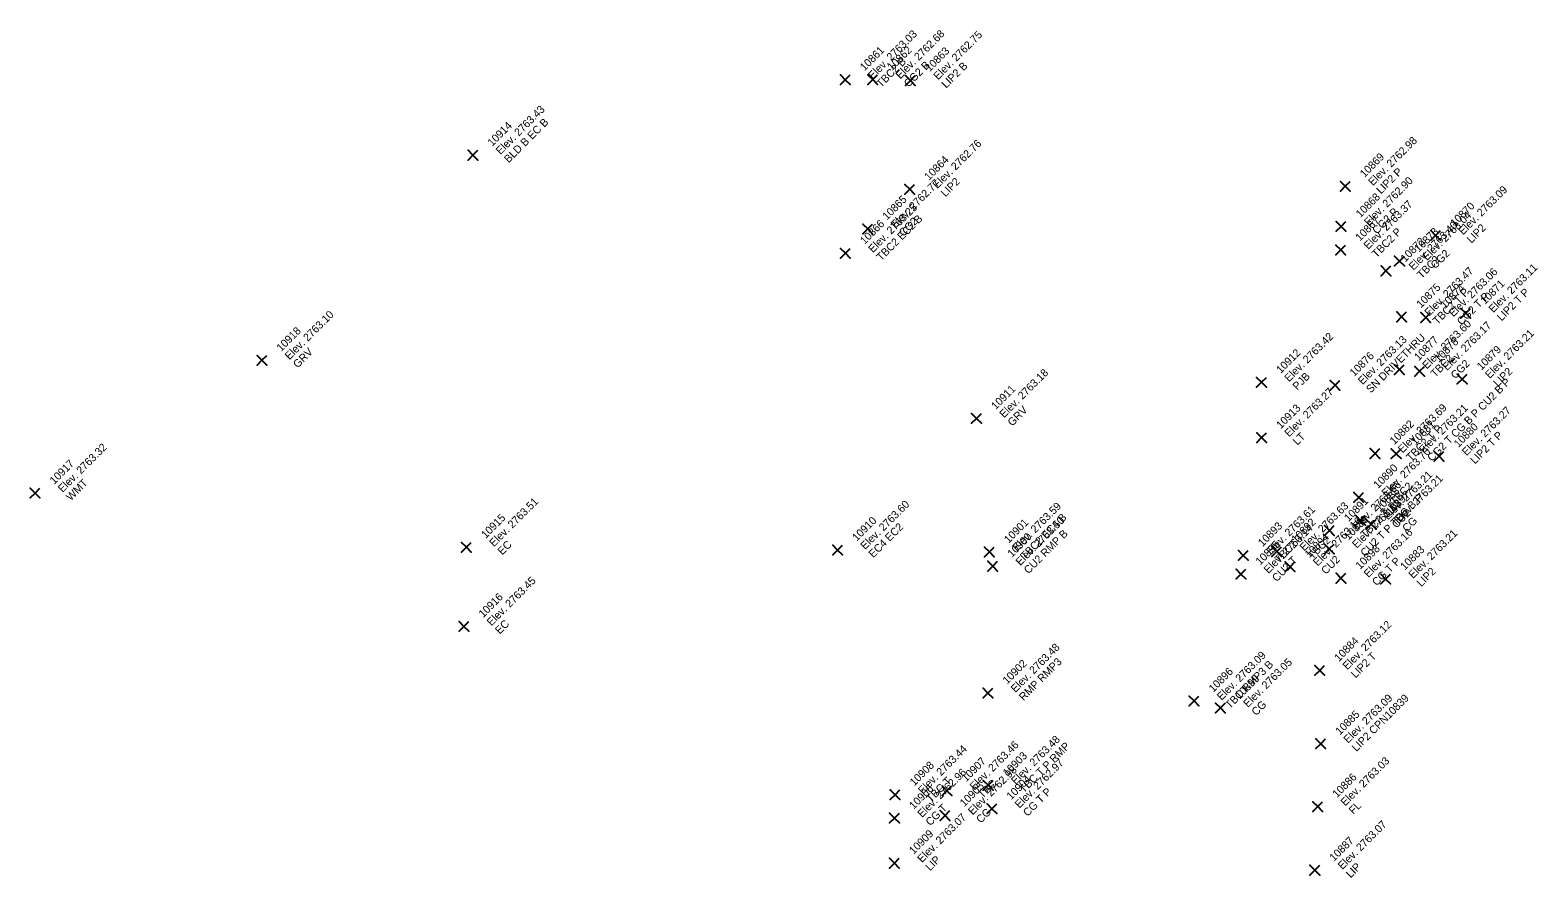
# Model space of a CAD drawing. Extents: x 2493999 to 2503109, y 700767 to 706646.
# Drawn here: x 2502381.14 to 2502427.65, y 701367.55 to 701393.69 of the extents above; entities that cross this region are included whole.
import ezdxf

# ---------------------------------------------------------------- set-up
doc = ezdxf.new("R2010")
doc.units = 0
doc.layers.add('ALG_CL_BLUE_Horiz', color=7, linetype='Continuous')
doc.layers.add('DES_SURFACE_Existing-Ground', color=7, linetype='Continuous')

msp = doc.modelspace()

# ---------------------------------------------------------------- linework, layer by layer
at = {"layer": 'ALG_CL_BLUE_Horiz'}
for points in [[(2502406.287, 701392.164), (2502406.137, 701392.314), (2502406.287, 701392.164), (2502406.137, 701392.014), (2502406.287, 701392.164), (2502406.437, 701392.014), (2502406.287, 701392.164), (2502406.437, 701392.314)], [(2502407.136, 701392.17), (2502406.986, 701392.32), (2502407.136, 701392.17), (2502406.986, 701392.02), (2502407.136, 701392.17), (2502407.286, 701392.02), (2502407.136, 701392.17), (2502407.286, 701392.32)], [(2502408.297, 701392.141), (2502408.147, 701392.291), (2502408.297, 701392.141), (2502408.147, 701391.991), (2502408.297, 701392.141), (2502408.447, 701391.991), (2502408.297, 701392.141), (2502408.447, 701392.291)], [(2502394.801, 701389.838), (2502394.651, 701389.988), (2502394.801, 701389.838), (2502394.651, 701389.688), (2502394.801, 701389.838), (2502394.951, 701389.688), (2502394.801, 701389.838), (2502394.951, 701389.988)], [(2502421.71, 701388.877), (2502421.56, 701389.027), (2502421.71, 701388.877), (2502421.56, 701388.727), (2502421.71, 701388.877), (2502421.86, 701388.727), (2502421.71, 701388.877), (2502421.86, 701389.027)], [(2502408.274, 701388.787), (2502408.124, 701388.937), (2502408.274, 701388.787), (2502408.124, 701388.637), (2502408.274, 701388.787), (2502408.424, 701388.637), (2502408.274, 701388.787), (2502408.424, 701388.937)], [(2502406.98, 701387.564), (2502406.83, 701387.714), (2502406.98, 701387.564), (2502406.83, 701387.414), (2502406.98, 701387.564), (2502407.13, 701387.414), (2502406.98, 701387.564), (2502407.13, 701387.714)], [(2502421.583, 701387.64), (2502421.433, 701387.79), (2502421.583, 701387.64), (2502421.433, 701387.49), (2502421.583, 701387.64), (2502421.733, 701387.49), (2502421.583, 701387.64), (2502421.733, 701387.79)], [(2502424.497, 701387.362), (2502424.347, 701387.512), (2502424.497, 701387.362), (2502424.347, 701387.212), (2502424.497, 701387.362), (2502424.647, 701387.212), (2502424.497, 701387.362), (2502424.647, 701387.512)], [(2502406.29, 701386.812), (2502406.14, 701386.962), (2502406.29, 701386.812), (2502406.14, 701386.662), (2502406.29, 701386.812), (2502406.44, 701386.662), (2502406.29, 701386.812), (2502406.44, 701386.962)], [(2502421.569, 701386.913), (2502421.419, 701387.063), (2502421.569, 701386.913), (2502421.419, 701386.763), (2502421.569, 701386.913), (2502421.719, 701386.763), (2502421.569, 701386.913), (2502421.719, 701387.063)], [(2502423.384, 701386.57), (2502423.234, 701386.72), (2502423.384, 701386.57), (2502423.234, 701386.42), (2502423.384, 701386.57), (2502423.534, 701386.42), (2502423.384, 701386.57), (2502423.534, 701386.72)], [(2502422.963, 701386.27), (2502422.813, 701386.42), (2502422.963, 701386.27), (2502422.813, 701386.12), (2502422.963, 701386.27), (2502423.113, 701386.12), (2502422.963, 701386.27), (2502423.113, 701386.42)], [(2502423.45, 701384.852), (2502423.3, 701385.002), (2502423.45, 701384.852), (2502423.3, 701384.702), (2502423.45, 701384.852), (2502423.6, 701384.702), (2502423.45, 701384.852), (2502423.6, 701385.002)], [(2502424.195, 701384.831), (2502424.045, 701384.981), (2502424.195, 701384.831), (2502424.045, 701384.681), (2502424.195, 701384.831), (2502424.345, 701384.681), (2502424.195, 701384.831), (2502424.345, 701384.981)], [(2502425.426, 701384.961), (2502425.276, 701385.111), (2502425.426, 701384.961), (2502425.276, 701384.811), (2502425.426, 701384.961), (2502425.576, 701384.811), (2502425.426, 701384.961), (2502425.576, 701385.111)], [(2502388.291, 701383.51), (2502388.141, 701383.66), (2502388.291, 701383.51), (2502388.141, 701383.36), (2502388.291, 701383.51), (2502388.441, 701383.36), (2502388.291, 701383.51), (2502388.441, 701383.66)], [(2502419.127, 701382.832), (2502418.977, 701382.982), (2502419.127, 701382.832), (2502418.977, 701382.682), (2502419.127, 701382.832), (2502419.277, 701382.682), (2502419.127, 701382.832), (2502419.277, 701382.982)], [(2502423.381, 701383.224), (2502423.231, 701383.374), (2502423.381, 701383.224), (2502423.231, 701383.074), (2502423.381, 701383.224), (2502423.531, 701383.074), (2502423.381, 701383.224), (2502423.531, 701383.374)], [(2502424.002, 701383.173), (2502423.852, 701383.323), (2502424.002, 701383.173), (2502423.852, 701383.023), (2502424.002, 701383.173), (2502424.152, 701383.023), (2502424.002, 701383.173), (2502424.152, 701383.323)], [(2502425.317, 701382.934), (2502425.167, 701383.084), (2502425.317, 701382.934), (2502425.167, 701382.784), (2502425.317, 701382.934), (2502425.467, 701382.784), (2502425.317, 701382.934), (2502425.467, 701383.084)], [(2502421.395, 701382.74), (2502421.245, 701382.89), (2502421.395, 701382.74), (2502421.245, 701382.59), (2502421.395, 701382.74), (2502421.545, 701382.59), (2502421.395, 701382.74), (2502421.545, 701382.89)], [(2502410.335, 701381.717), (2502410.185, 701381.867), (2502410.335, 701381.717), (2502410.185, 701381.567), (2502410.335, 701381.717), (2502410.485, 701381.567), (2502410.335, 701381.717), (2502410.485, 701381.867)], [(2502419.128, 701381.128), (2502418.978, 701381.278), (2502419.128, 701381.128), (2502418.978, 701380.978), (2502419.128, 701381.128), (2502419.278, 701380.978), (2502419.128, 701381.128), (2502419.278, 701381.278)], [(2502422.629, 701380.637), (2502422.479, 701380.787), (2502422.629, 701380.637), (2502422.479, 701380.487), (2502422.629, 701380.637), (2502422.779, 701380.487), (2502422.629, 701380.637), (2502422.779, 701380.787)], [(2502423.28, 701380.628), (2502423.13, 701380.778), (2502423.28, 701380.628), (2502423.13, 701380.478), (2502423.28, 701380.628), (2502423.43, 701380.478), (2502423.28, 701380.628), (2502423.43, 701380.778)], [(2502424.606, 701380.549), (2502424.456, 701380.699), (2502424.606, 701380.549), (2502424.456, 701380.399), (2502424.606, 701380.549), (2502424.756, 701380.399), (2502424.606, 701380.549), (2502424.756, 701380.699)], [(2502381.292, 701379.416), (2502381.142, 701379.566), (2502381.292, 701379.416), (2502381.142, 701379.266), (2502381.292, 701379.416), (2502381.442, 701379.266), (2502381.292, 701379.416), (2502381.442, 701379.566)], [(2502422.127, 701379.283), (2502421.977, 701379.433), (2502422.127, 701379.283), (2502421.977, 701379.133), (2502422.127, 701379.283), (2502422.277, 701379.133), (2502422.127, 701379.283), (2502422.277, 701379.433)], [(2502421.22, 701378.262), (2502421.07, 701378.412), (2502421.22, 701378.262), (2502421.07, 701378.112), (2502421.22, 701378.262), (2502421.37, 701378.112), (2502421.22, 701378.262), (2502421.37, 701378.412)], [(2502422.184, 701378.572), (2502422.034, 701378.722), (2502422.184, 701378.572), (2502422.034, 701378.422), (2502422.184, 701378.572), (2502422.334, 701378.422), (2502422.184, 701378.572), (2502422.334, 701378.722)], [(2502422.51, 701378.453), (2502422.36, 701378.603), (2502422.51, 701378.453), (2502422.36, 701378.303), (2502422.51, 701378.453), (2502422.66, 701378.303), (2502422.51, 701378.453), (2502422.66, 701378.603)], [(2502394.601, 701377.745), (2502394.451, 701377.895), (2502394.601, 701377.745), (2502394.451, 701377.595), (2502394.601, 701377.745), (2502394.751, 701377.595), (2502394.601, 701377.745), (2502394.751, 701377.895)], [(2502421.216, 701377.695), (2502421.066, 701377.845), (2502421.216, 701377.695), (2502421.066, 701377.545), (2502421.216, 701377.695), (2502421.366, 701377.545), (2502421.216, 701377.695), (2502421.366, 701377.845)], [(2502406.049, 701377.658), (2502405.899, 701377.808), (2502406.049, 701377.658), (2502405.899, 701377.508), (2502406.049, 701377.658), (2502406.199, 701377.508), (2502406.049, 701377.658), (2502406.199, 701377.808)], [(2502410.732, 701377.599), (2502410.582, 701377.749), (2502410.732, 701377.599), (2502410.582, 701377.449), (2502410.732, 701377.599), (2502410.882, 701377.449), (2502410.732, 701377.599), (2502410.882, 701377.749)], [(2502418.566, 701377.495), (2502418.416, 701377.645), (2502418.566, 701377.495), (2502418.416, 701377.345), (2502418.566, 701377.495), (2502418.716, 701377.345), (2502418.566, 701377.495), (2502418.716, 701377.645)], [(2502419.595, 701377.61), (2502419.445, 701377.76), (2502419.595, 701377.61), (2502419.445, 701377.46), (2502419.595, 701377.61), (2502419.745, 701377.46), (2502419.595, 701377.61), (2502419.745, 701377.76)], [(2502410.836, 701377.162), (2502410.686, 701377.312), (2502410.836, 701377.162), (2502410.686, 701377.012), (2502410.836, 701377.162), (2502410.986, 701377.012), (2502410.836, 701377.162), (2502410.986, 701377.312)], [(2502418.491, 701376.919), (2502418.341, 701377.069), (2502418.491, 701376.919), (2502418.341, 701376.769), (2502418.491, 701376.919), (2502418.641, 701376.769), (2502418.491, 701376.919), (2502418.641, 701377.069)], [(2502420.009, 701377.146), (2502419.859, 701377.296), (2502420.009, 701377.146), (2502419.859, 701376.996), (2502420.009, 701377.146), (2502420.159, 701376.996), (2502420.009, 701377.146), (2502420.159, 701377.296)], [(2502421.576, 701376.792), (2502421.426, 701376.942), (2502421.576, 701376.792), (2502421.426, 701376.642), (2502421.576, 701376.792), (2502421.726, 701376.642), (2502421.576, 701376.792), (2502421.726, 701376.942)], [(2502422.954, 701376.765), (2502422.804, 701376.915), (2502422.954, 701376.765), (2502422.804, 701376.615), (2502422.954, 701376.765), (2502423.104, 701376.615), (2502422.954, 701376.765), (2502423.104, 701376.915)], [(2502394.524, 701375.302), (2502394.374, 701375.452), (2502394.524, 701375.302), (2502394.374, 701375.152), (2502394.524, 701375.302), (2502394.674, 701375.152), (2502394.524, 701375.302), (2502394.674, 701375.452)], [(2502420.921, 701373.948), (2502420.771, 701374.098), (2502420.921, 701373.948), (2502420.771, 701373.798), (2502420.921, 701373.948), (2502421.071, 701373.798), (2502420.921, 701373.948), (2502421.071, 701374.098)], [(2502410.687, 701373.249), (2502410.537, 701373.399), (2502410.687, 701373.249), (2502410.537, 701373.099), (2502410.687, 701373.249), (2502410.837, 701373.099), (2502410.687, 701373.249), (2502410.837, 701373.399)], [(2502417.046, 701373.004), (2502416.896, 701373.154), (2502417.046, 701373.004), (2502416.896, 701372.854), (2502417.046, 701373.004), (2502417.196, 701372.854), (2502417.046, 701373.004), (2502417.196, 701373.154)], [(2502417.859, 701372.788), (2502417.709, 701372.938), (2502417.859, 701372.788), (2502417.709, 701372.638), (2502417.859, 701372.788), (2502418.009, 701372.638), (2502417.859, 701372.788), (2502418.009, 701372.938)], [(2502420.952, 701371.683), (2502420.802, 701371.833), (2502420.952, 701371.683), (2502420.802, 701371.533), (2502420.952, 701371.683), (2502421.102, 701371.533), (2502420.952, 701371.683), (2502421.102, 701371.833)], [(2502409.422, 701370.237), (2502409.272, 701370.387), (2502409.422, 701370.237), (2502409.272, 701370.087), (2502409.422, 701370.237), (2502409.572, 701370.087), (2502409.422, 701370.237), (2502409.572, 701370.387)], [(2502410.695, 701370.406), (2502410.545, 701370.556), (2502410.695, 701370.406), (2502410.545, 701370.256), (2502410.695, 701370.406), (2502410.845, 701370.256), (2502410.695, 701370.406), (2502410.845, 701370.556)], [(2502407.824, 701370.112), (2502407.674, 701370.262), (2502407.824, 701370.112), (2502407.674, 701369.962), (2502407.824, 701370.112), (2502407.974, 701369.962), (2502407.824, 701370.112), (2502407.974, 701370.262)], [(2502407.805, 701369.391), (2502407.655, 701369.541), (2502407.805, 701369.391), (2502407.655, 701369.241), (2502407.805, 701369.391), (2502407.955, 701369.241), (2502407.805, 701369.391), (2502407.955, 701369.541)], [(2502409.366, 701369.472), (2502409.216, 701369.622), (2502409.366, 701369.472), (2502409.216, 701369.322), (2502409.366, 701369.472), (2502409.516, 701369.322), (2502409.366, 701369.472), (2502409.516, 701369.622)], [(2502410.809, 701369.682), (2502410.659, 701369.832), (2502410.809, 701369.682), (2502410.659, 701369.532), (2502410.809, 701369.682), (2502410.959, 701369.532), (2502410.809, 701369.682), (2502410.959, 701369.832)], [(2502420.861, 701369.747), (2502420.711, 701369.897), (2502420.861, 701369.747), (2502420.711, 701369.597), (2502420.861, 701369.747), (2502421.011, 701369.597), (2502420.861, 701369.747), (2502421.011, 701369.897)], [(2502407.802, 701368.002), (2502407.652, 701368.152), (2502407.802, 701368.002), (2502407.652, 701367.852), (2502407.802, 701368.002), (2502407.952, 701367.852), (2502407.802, 701368.002), (2502407.952, 701368.152)], [(2502420.771, 701367.785), (2502420.621, 701367.935), (2502420.771, 701367.785), (2502420.621, 701367.635), (2502420.771, 701367.785), (2502420.921, 701367.635), (2502420.771, 701367.785), (2502420.921, 701367.935)]]:
    msp.add_lwpolyline(points, dxfattribs=at)

# ---------------------------------------------------------------- texts
at = {"layer": 'DES_SURFACE_Existing-Ground'}
for s, p in [('Elev. 2763.03', (2502407.136, 701392.164)), ('Elev. 2762.68', (2502407.985, 701392.17)), ('Elev. 2762.75', (2502409.146, 701392.141)), ('10861', (2502406.881, 701392.419)), ('10862', (2502407.73, 701392.425)), ('10863', (2502408.891, 701392.396)), ('TBC2 B', (2502407.39, 701391.909)), ('CG2 B', (2502408.239, 701391.915)), ('LIP2 B', (2502409.4, 701391.886)), ('Elev. 2763.43', (2502395.65, 701389.838)), ('10914', (2502395.395, 701390.093)), ('BLD B EC B', (2502395.904, 701389.583)), ('Elev. 2762.98', (2502422.559, 701388.877)), ('Elev. 2762.76', (2502409.123, 701388.787)), ('10864', (2502408.868, 701389.042)), ('10869', (2502422.304, 701389.132)), ('Elev. 2762.77', (2502407.829, 701387.564)), ('LIP2', (2502409.377, 701388.532)), ('Elev. 2762.90', (2502422.432, 701387.64)), ('LIP2 P', (2502422.813, 701388.622)), ('10865', (2502407.574, 701387.819)), ('10868', (2502422.177, 701387.895)), ('Elev. 2763.09', (2502425.346, 701387.362)), ('Elev. 2763.25', (2502407.139, 701386.812)), ('Elev. 2763.37', (2502422.418, 701386.913)), ('CG2 P', (2502422.686, 701387.385)), ('Elev. 2763.04', (2502424.233, 701386.57)), ('10870', (2502425.091, 701387.617)), ('10866', (2502406.884, 701387.067)), ('TBC2 EC2 B', (2502407.393, 701386.557)), ('CG2', (2502408.083, 701387.309)), ('10867', (2502422.163, 701387.168)), ('TBC2 P', (2502422.672, 701386.658)), ('Elev. 2763.40', (2502423.812, 701386.27)), ('10873', (2502423.978, 701386.825)), ('LIP2', (2502425.6, 701387.107)), ('10872', (2502423.557, 701386.525)), ('TBC2', (2502424.066, 701386.015)), ('CG2', (2502424.487, 701386.315)), ('Elev. 2763.47', (2502424.299, 701384.852)), ('Elev. 2763.06', (2502425.044, 701384.831)), ('Elev. 2763.11', (2502426.275, 701384.961)), ('10875', (2502424.044, 701385.107)), ('TBC2 T P', (2502424.553, 701384.597)), ('10874', (2502424.789, 701385.086)), ('10871', (2502426.02, 701385.216)), ('LIP2 T P', (2502426.529, 701384.706)), ('CG2 T P', (2502425.298, 701384.576)), ('Elev. 2763.10', (2502389.14, 701383.51)), ('10918', (2502388.885, 701383.765)), ('Elev. 2763.42', (2502419.976, 701382.832)), ('SN DRIVETHRU', (2502422.498, 701382.485)), ('Elev. 2763.60', (2502424.23, 701383.224)), ('Elev. 2763.17', (2502424.851, 701383.173)), ('Elev. 2763.21', (2502426.166, 701382.934)), ('GRV', (2502389.394, 701383.255)), ('Elev. 2763.13', (2502422.244, 701382.74)), ('10877', (2502423.975, 701383.479)), ('10878', (2502424.596, 701383.428)), ('10879', (2502425.911, 701383.189)), ('10912', (2502419.721, 701383.087)), ('10876', (2502421.989, 701382.995)), ('TBC2', (2502424.484, 701382.969)), ('CG2', (2502425.105, 701382.918)), ('Elev. 2763.18', (2502411.184, 701381.717)), ('PJB', (2502420.23, 701382.577)), ('CG2 T CG B P CU2 B P', (2502424.383, 701380.373)), ('LIP2', (2502426.42, 701382.679)), ('10911', (2502410.929, 701381.972)), ('Elev. 2763.27', (2502419.977, 701381.128)), ('GRV', (2502411.438, 701381.462)), ('10913', (2502419.722, 701381.383)), ('Elev. 2763.69', (2502423.478, 701380.637)), ('Elev. 2763.21', (2502424.129, 701380.628)), ('Elev. 2763.27', (2502425.455, 701380.549)), ('10882', (2502423.223, 701380.892)), ('10881', (2502423.874, 701380.883)), ('10880', (2502425.2, 701380.804)), ('LT', (2502420.231, 701380.873)), ('TBC2 T P', (2502423.732, 701380.382)), ('LIP2 T P', (2502425.709, 701380.294)), ('Elev. 2763.32', (2502382.141, 701379.416)), ('Elev. 2763.70', (2502422.976, 701379.283)), ('10917', (2502381.886, 701379.671)), ('10890', (2502422.721, 701379.538)), ('WMT', (2502382.395, 701379.161)), ('Elev. 2763.66', (2502422.069, 701378.262)), ('Elev. 2763.21', (2502423.033, 701378.572)), ('TBC2', (2502423.23, 701379.028)), ('Elev. 2763.21', (2502423.359, 701378.453)), ('Elev. 2763.51', (2502395.45, 701377.745)), ('10891', (2502421.814, 701378.517)), ('Elev. 2763.13', (2502422.065, 701377.695)), ('CU2 T P TBC B P', (2502422.319, 701377.44)), ('10888', (2502422.778, 701378.827)), ('10897', (2502423.104, 701378.708)), ('10915', (2502395.195, 701378)), ('Elev. 2763.60', (2502406.898, 701377.658)), ('Elev. 2763.59', (2502411.581, 701377.599)), ('TBC2 EC4 B', (2502411.835, 701377.344)), ('Elev. 2763.61', (2502419.415, 701377.495)), ('Elev. 2763.63', (2502420.444, 701377.61)), ('TBC2 T P', (2502422.323, 701378.007)), ('CU2', (2502423.287, 701378.317)), ('10910', (2502406.643, 701377.913)), ('EC4 EC2', (2502407.152, 701377.403)), ('10901', (2502411.326, 701377.854)), ('Elev. 2763.50', (2502411.685, 701377.162)), ('CU2 RMP B', (2502411.939, 701376.907)), ('10893', (2502419.16, 701377.75)), ('Elev. 2763.14', (2502419.34, 701376.919)), ('10892', (2502420.189, 701377.865)), ('Elev. 2763.16', (2502420.858, 701377.146)), ('10889', (2502421.81, 701377.95)), ('Elev. 2763.16', (2502422.425, 701376.792)), ('CG', (2502423.613, 701378.198)), ('EC', (2502395.704, 701377.49)), ('10900', (2502411.43, 701377.417)), ('10895', (2502419.085, 701377.174)), ('TBC2 T', (2502419.669, 701377.24)), ('10894', (2502420.603, 701377.401)), ('TBC2', (2502420.698, 701377.355)), ('10898', (2502422.17, 701377.047)), ('Elev. 2763.21', (2502423.803, 701376.765)), ('CU2 T', (2502419.594, 701376.664)), ('CU2', (2502421.112, 701376.891)), ('CG T P', (2502422.679, 701376.537)), ('10883', (2502423.548, 701377.02)), ('LIP2', (2502424.057, 701376.51)), ('Elev. 2763.45', (2502395.373, 701375.302)), ('10916', (2502395.118, 701375.557)), ('EC', (2502395.627, 701375.047)), ('Elev. 2763.12', (2502421.77, 701373.948)), ('Elev. 2763.48', (2502411.536, 701373.249)), ('10884', (2502421.515, 701374.203)), ('10902', (2502411.281, 701373.504)), ('RMP RMP3', (2502411.79, 701372.994)), ('Elev. 2763.09', (2502417.895, 701373.004)), ('TBC RMP3 B', (2502418.149, 701372.749)), ('Elev. 2763.05', (2502418.708, 701372.788)), ('LIP2 T', (2502422.024, 701373.693)), ('10896', (2502417.64, 701373.259)), ('10899', (2502418.453, 701373.043)), ('Elev. 2763.09', (2502421.801, 701371.683)), ('LIP2 CPN10839', (2502422.055, 701371.428)), ('CG', (2502418.962, 701372.533)), ('10885', (2502421.546, 701371.938)), ('Elev. 2763.46', (2502410.271, 701370.237)), ('Elev. 2763.48', (2502411.544, 701370.406)), ('Elev. 2763.44', (2502408.673, 701370.112)), ('10903', (2502411.289, 701370.661)), ('TBC T P RMP', (2502411.798, 701370.151)), ('10908', (2502408.418, 701370.367)), ('Elev. 2762.96', (2502408.654, 701369.391)), ('10907', (2502410.016, 701370.492)), ('Elev. 2762.98', (2502410.215, 701369.472)), ('Elev. 2762.97', (2502411.658, 701369.682)), ('Elev. 2763.03', (2502421.71, 701369.747)), ('10906', (2502408.399, 701369.646)), ('TBC T', (2502408.927, 701369.857)), ('10905', (2502409.96, 701369.727)), ('TBC', (2502410.525, 701369.982)), ('10904', (2502411.403, 701369.937)), ('10886', (2502421.455, 701370.002)), ('CG T P', (2502411.912, 701369.427)), ('Elev. 2763.07', (2502408.651, 701368.002)), ('CG T', (2502408.908, 701369.136)), ('CG', (2502410.469, 701369.217)), ('FL', (2502421.964, 701369.492)), ('10909', (2502408.396, 701368.257)), ('Elev. 2763.07', (2502421.62, 701367.785)), ('10887', (2502421.365, 701368.04)), ('LIP', (2502408.905, 701367.747)), ('LIP', (2502421.874, 701367.53))]:
    msp.add_text(s, height=0.24, rotation=45, dxfattribs=at).set_placement(p)

doc.saveas('drawing.dxf')
